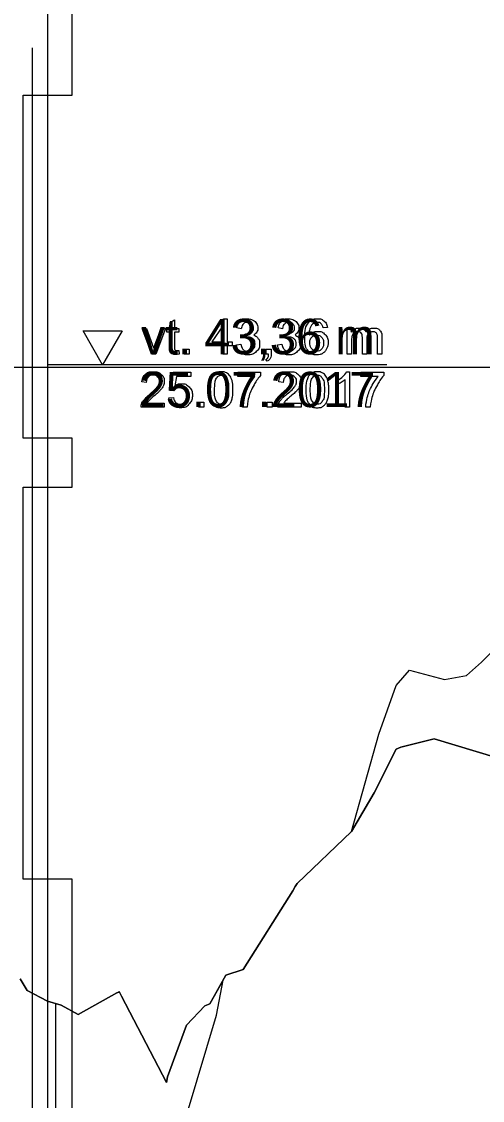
# Model space of a CAD drawing. Extents: x 700746 to 706058, y 6570320 to 6580460.
# Drawn here: x 705036.8 to 705083.8, y 6575820.5 to 6575930.6 of the extents above; entities that cross this region are included whole.
import ezdxf

# ---------------------------------------------------------------- set-up
doc = ezdxf.new("R2010")
doc.units = 0
for name, color, linetype in [('Default', 7, 'Continuous'), ('GEOLPUNKT', 7, 'Continuous'), ('illumineerimisjooned', 7, 'Continuous'), ('Plokid', 7, 'Continuous'), ('Täide', 7, 'Continuous'), ('VEEKOGU', 7, 'Continuous'), ('Veetase', 7, 'Continuous')]:
    doc.layers.add(name, color=color, linetype=linetype)

msp = doc.modelspace()

# ---------------------------------------------------------------- linework, layer by layer
at = {"layer": 'Default'}
for points in [[(705070.47, 6575847.92), (705073.25, 6575857.85), (705075.04, 6575862.81), (705076.39, 6575864.38), (705079.98, 6575863.44), (705082.21, 6575863.83), (705083.76, 6575865.19), (705086.56, 6575868.02)], [(705036.63, 6575832.88), (705037.37, 6575831.69), (705039.44, 6575830.62), (705040.84, 6575830.19), (705042.55, 6575829.24), (705046.5, 6575831.44), (705046.71, 6575831.53), (705046.76, 6575831.58), (705046.98, 6575831.1), (705051.58, 6575822.3), (705051.69, 6575822.89), (705053.63, 6575828.14), (705055.48, 6575830.14), (705056, 6575830.34), (705057.65, 6575833.24), (705059.41, 6575833.84), (705064.47, 6575841.86), (705064.73, 6575842.32), (705064.93, 6575842.6), (705070.47, 6575847.92), (705072.78, 6575851.87), (705075.02, 6575856.32), (705075.5, 6575856.51), (705078.9, 6575857.38), (705085.33, 6575855.42)]]:
    msp.add_lwpolyline(points, dxfattribs=at)
at = {"layer": 'GEOLPUNKT'}
for points in [[(705041.94, 6575963.04), (705039.44, 6575963.04), (705039.44, 6575923.04), (705041.94, 6575923.04)], [(705036.94, 6575923.04), (705039.44, 6575923.04), (705039.44, 6575888.04), (705036.94, 6575888.04)], [(705041.94, 6575888.04), (705039.44, 6575888.04), (705039.44, 6575883.04), (705041.94, 6575883.04)], [(705036.94, 6575883.04), (705039.44, 6575883.04), (705039.44, 6575843.04), (705036.94, 6575843.04)], [(705041.94, 6575843.04), (705039.44, 6575843.04), (705039.44, 6575803.04), (705041.94, 6575803.04)]]:
    msp.add_lwpolyline(points, close=True, dxfattribs=at)
msp.add_lwpolyline([(705039.44, 6575940.63), (705039.44, 6575803.04)], dxfattribs=at)
at = {"layer": 'illumineerimisjooned'}
for p, q in [((705037.89, 6575897.87), (705037.89, 6575927.87)), ((705037.89, 6575749.9), (705037.89, 6575897.87))]:
    msp.add_line(p, q, dxfattribs=at)
at = {"layer": 'Plokid'}
msp.add_line((705040.29, 6575751.9), (705040.29, 6575830.36), dxfattribs=at)
msp.add_lwpolyline([(705040.29, 6575830.36), (705040.84, 6575830.19), (705042.55, 6575829.24), (705046.5, 6575831.44), (705046.71, 6575831.53), (705046.76, 6575831.58), (705046.98, 6575831.1), (705051.58, 6575822.3), (705051.69, 6575822.89), (705053.63, 6575828.14), (705055.48, 6575830.14), (705056, 6575830.34), (705057.65, 6575833.24), (705059.41, 6575833.84), (705064.47, 6575841.86), (705064.73, 6575842.32), (705064.93, 6575842.6), (705070.47, 6575847.92), (705072.78, 6575851.87), (705075.02, 6575856.32), (705075.5, 6575856.51), (705078.9, 6575857.38), (705085.33, 6575855.42)], dxfattribs=at)
at = {"layer": 'Täide'}
for p, q in [((705037.37, 6575831.69), (705036.63, 6575832.88)), ((705057.36, 6575832.74), (705056, 6575830.34)), ((705039.44, 6575830.62), (705037.37, 6575831.69))]:
    msp.add_line(p, q, dxfattribs=at)
for points in [[(705085.33, 6575855.42), (705078.9, 6575857.38), (705075.5, 6575856.51), (705075.02, 6575856.32), (705072.78, 6575851.87), (705070.47, 6575847.92), (705064.93, 6575842.6), (705064.73, 6575842.32), (705064.47, 6575841.86), (705059.41, 6575833.84), (705057.65, 6575833.24), (705056, 6575830.34), (705055.48, 6575830.14), (705053.63, 6575828.14), (705051.69, 6575822.89), (705051.58, 6575822.3), (705046.98, 6575831.1), (705046.76, 6575831.58), (705046.71, 6575831.53), (705046.5, 6575831.44), (705042.55, 6575829.24), (705040.84, 6575830.19), (705039.44, 6575830.62), (705037.37, 6575831.69), (705036.63, 6575832.88)], [(705027.79, 6575818.59), (705025.67, 6575818.09), (705021.67, 6575824.96), (705019.22, 6575828.75), (705016.8, 6575826.73), (705020.58, 6575809.67), (705032.08, 6575807.01), (705041.7, 6575806.24), (705049.88, 6575806.43), (705056.69, 6575829.17), (705057.36, 6575832.74)], [(705056, 6575830.34), (705055.48, 6575830.14), (705053.63, 6575828.14), (705051.69, 6575822.89), (705051.58, 6575822.3), (705046.98, 6575831.1), (705046.76, 6575831.58), (705046.71, 6575831.53), (705046.5, 6575831.44), (705042.55, 6575829.24), (705040.84, 6575830.19), (705039.44, 6575830.62)]]:
    msp.add_lwpolyline(points, dxfattribs=at)
at = {"layer": 'VEEKOGU'}
for p, q in [((705153.89, 6575895.27), (704984.75, 6575895.27)), ((705036.63, 6575832.88), (705037.37, 6575831.69)), ((705037.37, 6575831.69), (705039.44, 6575830.62)), ((705039.44, 6575830.62), (705040.84, 6575830.19)), ((705051.58, 6575822.3), (705051.69, 6575822.89))]:
    msp.add_line(p, q, dxfattribs=at)
for points in [[(705051.69, 6575822.89), (705053.63, 6575828.14), (705055.48, 6575830.14), (705056, 6575830.34), (705057.36, 6575832.74), (705057.65, 6575833.24), (705059.41, 6575833.84), (705064.47, 6575841.86), (705064.73, 6575842.32), (705064.93, 6575842.6), (705070.47, 6575847.92), (705072.78, 6575851.87), (705075.02, 6575856.32), (705075.5, 6575856.51), (705078.9, 6575857.38), (705085.33, 6575855.42), (705089.96, 6575853.99), (705090.39, 6575854.49)], [(705040.84, 6575830.19), (705042.55, 6575829.24), (705046.5, 6575831.44), (705046.71, 6575831.53), (705046.76, 6575831.58)], [(705046.76, 6575831.58), (705046.98, 6575831.1), (705051.58, 6575822.3)]]:
    msp.add_lwpolyline(points, dxfattribs=at)
at = {"layer": 'Veetase'}
msp.add_line((705074.09, 6575895.54), (705039.44, 6575895.54), dxfattribs=at)
msp.add_line((705074.09, 6575895.54), (705039.44, 6575895.54), dxfattribs=at)
for points in [[(705051.95, 6575897.38), (705051.95, 6575898.88), (705051.62, 6575898.88), (705051.62, 6575899.23), (705051.95, 6575899.23), (705051.95, 6575899.87), (705052.39, 6575900.14), (705052.39, 6575899.23), (705052.83, 6575899.23), (705052.83, 6575898.88), (705052.39, 6575898.88), (705052.39, 6575897.35)], [(705057.35, 6575896.62), (705057.35, 6575897.48), (705055.79, 6575897.48), (705055.79, 6575897.88), (705057.43, 6575900.22), (705057.79, 6575900.22), (705057.79, 6575897.88), (705058.28, 6575897.88), (705058.28, 6575897.48), (705057.79, 6575897.48), (705057.79, 6575896.62), (705057.35, 6575896.62)], [(705050.07, 6575896.62), (705049.08, 6575899.23), (705049.55, 6575899.23), (705050.11, 6575897.66)], [(705050.44, 6575897.63), (705051.02, 6575899.23), (705051.47, 6575899.23), (705050.48, 6575896.62), (705050.07, 6575896.62)], [(705057.35, 6575897.88), (705057.35, 6575899.51), (705056.22, 6575897.88), (705057.35, 6575897.88)], [(705059.22, 6575899.22), (705058.77, 6575899.3)], [(705059.6, 6575898.32), (705059.65, 6575898.71)], [(705063.41, 6575899.22), (705062.97, 6575899.3)], [(705063.79, 6575898.32), (705063.84, 6575898.71)], [(705068.01, 6575899.33), (705067.57, 6575899.3)], [(705070.03, 6575896.62), (705070.03, 6575899.23), (705070.43, 6575899.23), (705070.43, 6575898.86)], [(705058.73, 6575897.57), (705059.17, 6575897.63)], [(705062.92, 6575897.57), (705063.37, 6575897.63)], [(705070.47, 6575897.97), (705070.47, 6575896.62), (705070.03, 6575896.62)], [(705072.02, 6575898.13), (705072.02, 6575896.62), (705071.58, 6575896.62), (705071.58, 6575898.31)], [(705073.57, 6575898.41), (705073.57, 6575896.62), (705073.13, 6575896.62), (705073.13, 6575898.26)], [(705052.83, 6575897.01), (705052.89, 6575896.62)], [(705053.39, 6575896.62), (705053.39, 6575897.12), (705053.89, 6575897.12), (705053.89, 6575896.62), (705053.39, 6575896.62)], [(705061.76, 6575896.62), (705061.76, 6575897.12), (705062.26, 6575897.12), (705062.26, 6575896.62)], [(705062.01, 6575896.62), (705061.76, 6575896.62)], [(705061.86, 6575895.9), (705061.73, 6575896.09)], [(705052.33, 6575892.87), (705051.91, 6575892.92), (705052.26, 6575894.77), (705054.05, 6575894.77), (705054.05, 6575894.35), (705052.61, 6575894.35), (705052.42, 6575893.38)], [(705058.85, 6575894.34), (705058.85, 6575894.77), (705061.18, 6575894.77), (705061.18, 6575894.43)], [(705060.61, 6575894.34), (705058.85, 6575894.34)], [(705069.98, 6575894.83), (705070.27, 6575894.83), (705070.27, 6575891.22)], [(705071.43, 6575894.34), (705071.43, 6575894.77), (705073.76, 6575894.77), (705073.76, 6575894.43)], [(705073.19, 6575894.34), (705071.43, 6575894.34)], [(705049.52, 6575893.74), (705049.06, 6575893.79)], [(705063.49, 6575893.74), (705063.04, 6575893.79)], [(705068.94, 6575893.5), (705068.94, 6575893.93)], [(705070.27, 6575891.22), (705069.83, 6575891.22), (705069.83, 6575894.03)], [(705051.83, 6575892.16), (705052.3, 6575892.2)], [(705051.36, 6575891.64), (705051.36, 6575891.22), (705048.98, 6575891.22)], [(705049.59, 6575891.64), (705051.36, 6575891.64)], [(705054.87, 6575891.22), (705054.87, 6575891.72), (705055.38, 6575891.72), (705055.38, 6575891.22), (705054.87, 6575891.22)], [(705059.81, 6575891.22), (705059.35, 6575891.22)], [(705061.86, 6575891.22), (705061.86, 6575891.72), (705062.37, 6575891.72), (705062.37, 6575891.22), (705061.86, 6575891.22)], [(705065.33, 6575891.64), (705065.33, 6575891.22), (705062.96, 6575891.22)], [(705063.57, 6575891.64), (705065.33, 6575891.64)], [(705072.39, 6575891.22), (705071.93, 6575891.22)]]:
    msp.add_lwpolyline(points, dxfattribs=at)
msp.add_lwpolyline([(705045.06, 6575898.99), (705047.05, 6575898.99), (705045.06, 6575895.54), (705043.06, 6575898.99)], close=True, dxfattribs=at)
msp.add_lwpolyline([(705045.06, 6575898.99), (705047.05, 6575898.99), (705045.06, 6575895.54), (705043.06, 6575898.99)], close=True, dxfattribs=at)
for points in [[(705058.77, 6575899.3), (705058.86, 6575899.74), (705059.14, 6575899.99), (705059.43, 6575900.23), (705059.86, 6575900.23), (705060.15, 6575900.23), (705060.4, 6575900.1), (705060.65, 6575899.98), (705060.78, 6575899.76), (705060.91, 6575899.54), (705060.91, 6575899.3), (705060.91, 6575899.06), (705060.79, 6575898.87), (705060.66, 6575898.68), (705060.42, 6575898.57), (705060.74, 6575898.49), (705060.91, 6575898.26), (705061.09, 6575898.03), (705061.09, 6575897.68), (705061.09, 6575897.21), (705060.74, 6575896.88), (705060.4, 6575896.56), (705059.87, 6575896.56), (705059.4, 6575896.56), (705059.09, 6575896.84), (705058.78, 6575897.12), (705058.73, 6575897.57)], [(705059.65, 6575898.71), (705059.7, 6575898.71), (705059.72, 6575898.71), (705060, 6575898.71), (705060.23, 6575898.85), (705060.46, 6575899), (705060.46, 6575899.31), (705060.46, 6575899.55), (705060.29, 6575899.71), (705060.13, 6575899.87), (705059.87, 6575899.87), (705059.61, 6575899.87), (705059.44, 6575899.71), (705059.27, 6575899.54), (705059.22, 6575899.22)], [(705062.97, 6575899.3), (705063.05, 6575899.74), (705063.34, 6575899.99), (705063.62, 6575900.23), (705064.05, 6575900.23), (705064.35, 6575900.23), (705064.59, 6575900.1), (705064.84, 6575899.98), (705064.97, 6575899.76), (705065.1, 6575899.54), (705065.1, 6575899.3), (705065.1, 6575899.06), (705064.98, 6575898.87), (705064.85, 6575898.68), (705064.61, 6575898.57), (705064.93, 6575898.49), (705065.1, 6575898.26), (705065.28, 6575898.03), (705065.28, 6575897.68), (705065.28, 6575897.21), (705064.94, 6575896.88), (705064.59, 6575896.56), (705064.07, 6575896.56), (705063.59, 6575896.56), (705063.28, 6575896.84), (705062.97, 6575897.12), (705062.92, 6575897.57)], [(705063.84, 6575898.71), (705063.89, 6575898.71), (705063.92, 6575898.71), (705064.2, 6575898.71), (705064.42, 6575898.85), (705064.65, 6575899), (705064.65, 6575899.31), (705064.65, 6575899.55), (705064.48, 6575899.71), (705064.32, 6575899.87), (705064.06, 6575899.87), (705063.8, 6575899.87), (705063.63, 6575899.71), (705063.46, 6575899.54), (705063.41, 6575899.22)], [(705067.57, 6575899.3), (705067.52, 6575899.56), (705067.41, 6575899.68), (705067.23, 6575899.87), (705066.96, 6575899.87), (705066.75, 6575899.87), (705066.59, 6575899.75), (705066.38, 6575899.6), (705066.26, 6575899.31), (705066.14, 6575899.01), (705066.14, 6575898.47), (705066.3, 6575898.72), (705066.53, 6575898.83), (705066.76, 6575898.95), (705067.01, 6575898.95), (705067.45, 6575898.95), (705067.77, 6575898.63), (705068.08, 6575898.3), (705068.08, 6575897.79), (705068.08, 6575897.45), (705067.93, 6575897.16), (705067.78, 6575896.87), (705067.53, 6575896.71), (705067.27, 6575896.56), (705066.95, 6575896.56), (705066.4, 6575896.56), (705066.05, 6575896.96), (705065.7, 6575897.37), (705065.7, 6575898.3), (705065.7, 6575899.34), (705066.08, 6575899.82), (705066.42, 6575900.23), (705066.99, 6575900.23), (705067.42, 6575900.23), (705067.69, 6575899.99), (705067.96, 6575899.75), (705068.01, 6575899.33)], [(705066.21, 6575897.78), (705066.21, 6575897.55), (705066.3, 6575897.35), (705066.4, 6575897.14), (705066.57, 6575897.03), (705066.75, 6575896.92), (705066.94, 6575896.92), (705067.22, 6575896.92), (705067.42, 6575897.14), (705067.62, 6575897.37), (705067.62, 6575897.76), (705067.62, 6575898.13), (705067.42, 6575898.35), (705067.22, 6575898.56), (705066.92, 6575898.56), (705066.62, 6575898.56), (705066.41, 6575898.35), (705066.21, 6575898.13), (705066.21, 6575897.78)], [(705070.43, 6575898.86), (705070.55, 6575899.05), (705070.75, 6575899.17), (705070.96, 6575899.28), (705071.22, 6575899.28), (705071.51, 6575899.28), (705071.69, 6575899.16), (705071.88, 6575899.04), (705071.96, 6575898.83), (705072.27, 6575899.28), (705072.76, 6575899.28), (705073.15, 6575899.28), (705073.36, 6575899.07), (705073.57, 6575898.85), (705073.57, 6575898.41)], [(705071.58, 6575898.31), (705071.58, 6575898.6), (705071.47, 6575898.75), (705071.37, 6575898.9), (705071.12, 6575898.9), (705070.93, 6575898.9), (705070.78, 6575898.8), (705070.62, 6575898.7), (705070.55, 6575898.51), (705070.47, 6575898.33), (705070.47, 6575897.97)], [(705073.13, 6575898.26), (705073.13, 6575898.52), (705073.08, 6575898.64), (705073.04, 6575898.76), (705072.93, 6575898.83), (705072.82, 6575898.9), (705072.66, 6575898.9), (705072.39, 6575898.9), (705072.21, 6575898.72), (705072.02, 6575898.53), (705072.02, 6575898.13)], [(705050.11, 6575897.66), (705050.2, 6575897.41), (705050.27, 6575897.14), (705050.33, 6575897.34), (705050.44, 6575897.63)], [(705059.17, 6575897.63), (705059.25, 6575897.25), (705059.43, 6575897.09), (705059.61, 6575896.92), (705059.88, 6575896.92), (705060.19, 6575896.92), (705060.4, 6575897.14), (705060.62, 6575897.35), (705060.62, 6575897.67), (705060.62, 6575897.98), (705060.42, 6575898.17), (705060.22, 6575898.37), (705059.91, 6575898.37), (705059.79, 6575898.37), (705059.6, 6575898.32)], [(705063.37, 6575897.63), (705063.44, 6575897.25), (705063.62, 6575897.09), (705063.81, 6575896.92), (705064.07, 6575896.92), (705064.38, 6575896.92), (705064.6, 6575897.14), (705064.81, 6575897.35), (705064.81, 6575897.67), (705064.81, 6575897.98), (705064.61, 6575898.17), (705064.41, 6575898.37), (705064.11, 6575898.37), (705063.98, 6575898.37), (705063.79, 6575898.32)], [(705052.89, 6575896.62), (705052.71, 6575896.58), (705052.56, 6575896.58), (705052.32, 6575896.58), (705052.19, 6575896.66), (705052.05, 6575896.73), (705052, 6575896.86), (705051.95, 6575896.98), (705051.95, 6575897.38)], [(705052.39, 6575897.35), (705052.39, 6575897.16), (705052.41, 6575897.11), (705052.43, 6575897.06), (705052.49, 6575897.02), (705052.54, 6575896.99), (705052.64, 6575896.99), (705052.71, 6575896.99), (705052.83, 6575897.01)], [(705061.73, 6575896.09), (705061.87, 6575896.15), (705061.94, 6575896.27), (705062.01, 6575896.39), (705062.01, 6575896.62)], [(705062.26, 6575896.62), (705062.26, 6575896.34), (705062.17, 6575896.17), (705062.07, 6575896), (705061.86, 6575895.9)], [(705048.98, 6575891.22), (705048.97, 6575891.38), (705049.03, 6575891.52), (705049.12, 6575891.77), (705049.32, 6575892), (705049.52, 6575892.24), (705049.9, 6575892.55), (705050.48, 6575893.03), (705050.69, 6575893.31), (705050.9, 6575893.59), (705050.9, 6575893.84), (705050.9, 6575894.1), (705050.71, 6575894.28), (705050.52, 6575894.47), (705050.22, 6575894.47), (705049.9, 6575894.47), (705049.71, 6575894.27), (705049.52, 6575894.08), (705049.52, 6575893.74)], [(705049.06, 6575893.79), (705049.11, 6575894.3), (705049.41, 6575894.56), (705049.72, 6575894.83), (705050.23, 6575894.83), (705050.75, 6575894.83), (705051.05, 6575894.54), (705051.35, 6575894.26), (705051.35, 6575893.83), (705051.35, 6575893.62), (705051.26, 6575893.41), (705051.17, 6575893.2), (705050.97, 6575892.97), (705050.76, 6575892.74), (705050.29, 6575892.33), (705049.89, 6575892), (705049.78, 6575891.88), (705049.67, 6575891.76), (705049.59, 6575891.64)], [(705056.02, 6575892.99), (705056.02, 6575893.63), (705056.16, 6575894.02), (705056.29, 6575894.41), (705056.55, 6575894.62), (705056.8, 6575894.83), (705057.2, 6575894.83), (705057.49, 6575894.83), (705057.71, 6575894.71), (705057.92, 6575894.6), (705058.07, 6575894.38), (705058.21, 6575894.16), (705058.29, 6575893.84), (705058.37, 6575893.53), (705058.37, 6575892.99), (705058.37, 6575892.36), (705058.24, 6575891.97), (705058.11, 6575891.58), (705057.85, 6575891.37), (705057.59, 6575891.16), (705057.2, 6575891.16), (705056.68, 6575891.16), (705056.38, 6575891.53), (705056.02, 6575891.98), (705056.02, 6575892.99)], [(705056.48, 6575892.99), (705056.48, 6575892.1), (705056.69, 6575891.81), (705056.89, 6575891.52), (705057.2, 6575891.52), (705057.5, 6575891.52), (705057.71, 6575891.81), (705057.91, 6575892.11), (705057.91, 6575892.99), (705057.91, 6575893.88), (705057.71, 6575894.17), (705057.5, 6575894.47), (705057.19, 6575894.47), (705056.89, 6575894.47), (705056.71, 6575894.21), (705056.48, 6575893.88), (705056.48, 6575892.99)], [(705059.35, 6575891.22), (705059.36, 6575891.64), (705059.52, 6575892.24), (705059.68, 6575892.84), (705059.98, 6575893.4), (705060.28, 6575893.96), (705060.61, 6575894.34)], [(705061.18, 6575894.43), (705060.84, 6575894.06), (705060.5, 6575893.45), (705060.16, 6575892.85), (705059.98, 6575892.21), (705059.84, 6575891.75), (705059.81, 6575891.22)], [(705062.96, 6575891.22), (705062.95, 6575891.38), (705063.01, 6575891.52), (705063.1, 6575891.77), (705063.3, 6575892), (705063.5, 6575892.24), (705063.88, 6575892.55), (705064.46, 6575893.03), (705064.67, 6575893.31), (705064.87, 6575893.59), (705064.87, 6575893.84), (705064.87, 6575894.1), (705064.69, 6575894.28), (705064.5, 6575894.47), (705064.2, 6575894.47), (705063.88, 6575894.47), (705063.69, 6575894.27), (705063.5, 6575894.08), (705063.49, 6575893.74)], [(705063.04, 6575893.79), (705063.08, 6575894.3), (705063.39, 6575894.56), (705063.69, 6575894.83), (705064.21, 6575894.83), (705064.72, 6575894.83), (705065.03, 6575894.54), (705065.33, 6575894.26), (705065.33, 6575893.83), (705065.33, 6575893.62), (705065.24, 6575893.41), (705065.15, 6575893.2), (705064.95, 6575892.97), (705064.74, 6575892.74), (705064.27, 6575892.33), (705063.87, 6575892), (705063.76, 6575891.88), (705063.64, 6575891.76), (705063.57, 6575891.64)], [(705065.81, 6575892.99), (705065.81, 6575893.63), (705065.94, 6575894.02), (705066.07, 6575894.41), (705066.33, 6575894.62), (705066.59, 6575894.83), (705066.98, 6575894.83), (705067.27, 6575894.83), (705067.49, 6575894.71), (705067.71, 6575894.6), (705067.85, 6575894.38), (705067.99, 6575894.16), (705068.07, 6575893.84), (705068.15, 6575893.53), (705068.15, 6575892.99), (705068.15, 6575892.36), (705068.02, 6575891.97), (705067.89, 6575891.58), (705067.64, 6575891.37), (705067.38, 6575891.16), (705066.98, 6575891.16), (705066.46, 6575891.16), (705066.16, 6575891.53), (705065.81, 6575891.98), (705065.81, 6575892.99)], [(705066.26, 6575892.99), (705066.26, 6575892.1), (705066.47, 6575891.81), (705066.68, 6575891.52), (705066.98, 6575891.52), (705067.29, 6575891.52), (705067.49, 6575891.81), (705067.7, 6575892.11), (705067.7, 6575892.99), (705067.7, 6575893.88), (705067.49, 6575894.17), (705067.29, 6575894.47), (705066.98, 6575894.47), (705066.67, 6575894.47), (705066.49, 6575894.21), (705066.26, 6575893.88), (705066.26, 6575892.99)], [(705068.94, 6575893.93), (705069.31, 6575894.1), (705069.59, 6575894.35), (705069.87, 6575894.6), (705069.98, 6575894.83)], [(705071.93, 6575891.22), (705071.94, 6575891.64), (705072.1, 6575892.24), (705072.26, 6575892.84), (705072.56, 6575893.4), (705072.86, 6575893.96), (705073.19, 6575894.34)], [(705073.76, 6575894.43), (705073.42, 6575894.06), (705073.08, 6575893.45), (705072.74, 6575892.85), (705072.56, 6575892.21), (705072.43, 6575891.75), (705072.39, 6575891.22)], [(705052.42, 6575893.38), (705052.74, 6575893.61), (705053.1, 6575893.61), (705053.57, 6575893.61), (705053.89, 6575893.28), (705054.22, 6575892.95), (705054.22, 6575892.44), (705054.22, 6575891.95), (705053.93, 6575891.59), (705053.59, 6575891.16), (705052.99, 6575891.16), (705052.5, 6575891.16), (705052.19, 6575891.43), (705051.88, 6575891.71), (705051.83, 6575892.16)], [(705052.3, 6575892.2), (705052.35, 6575891.86), (705052.53, 6575891.69), (705052.72, 6575891.52), (705052.99, 6575891.52), (705053.31, 6575891.52), (705053.53, 6575891.76), (705053.75, 6575892), (705053.75, 6575892.4), (705053.75, 6575892.78), (705053.54, 6575893), (705053.33, 6575893.22), (705052.98, 6575893.22), (705052.77, 6575893.22), (705052.59, 6575893.12), (705052.42, 6575893.02), (705052.33, 6575892.87)], [(705069.83, 6575894.03), (705069.67, 6575893.88), (705069.41, 6575893.73), (705069.15, 6575893.58), (705068.94, 6575893.5)]]:
    msp.add_open_spline(points, degree=3, dxfattribs=at)

# ---------------------------------------------------------------- texts
for s, p in [('vt. 43,36 m', (705049.02, 6575896.62)), ('25.07.2017', (705048.83, 6575891.22))]:
    msp.add_text(s, height=3.6, dxfattribs=at).set_placement(p)

doc.saveas('drawing.dxf')
